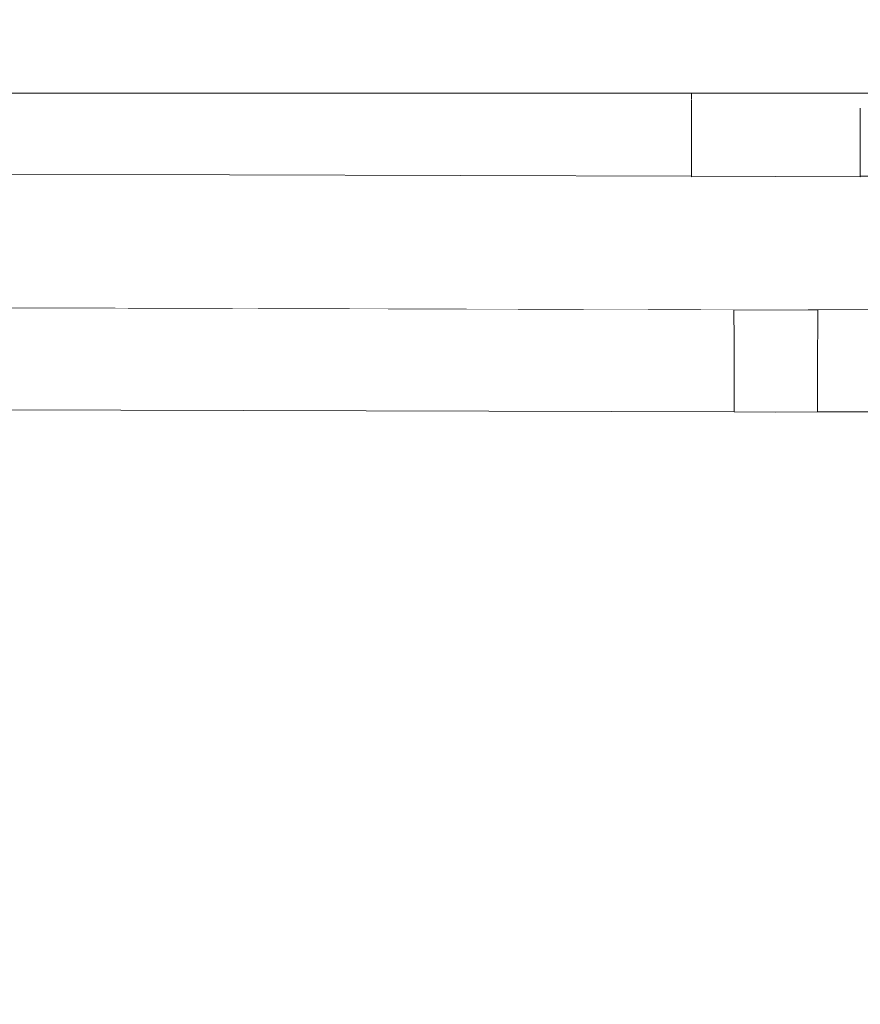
# Model space of a CAD drawing. Header units: millimetres. Extents: x -30280 to 309309, y -17460 to 4378.
# Tile 894 of 1056: x 252112 to 252244, y -13150 to -12996. Entities that reach past the tile are written whole.
import ezdxf

# ---------------------------------------------------------------- set-up
doc = ezdxf.new("R2010")
doc.units = ezdxf.units.MM
doc.header["$MEASUREMENT"] = 0
doc.linetypes.add('Wipeout_Contour', pattern=[1000, 0, -1000])
for name, color, linetype in [('Nuevo_08_E_Envans secs', 7, 'Continuous'), ('Nuevo_09_EI_Mobiliari general', 7, 'Continuous'), ('Nuevo_Ventanas Archicad', 7, 'Continuous')]:
    doc.layers.add(name, color=color, linetype=linetype)
doc.layers.add('Nuevo_09_EI_Mobiliari general_Pluma_Nº__1', color=7, linetype='Continuous', lineweight=5)

# ---------------------------------------------------------------- blocks, each defined once
blk = doc.blocks.new('Elem Sección_541_6', base_point=(235890.59, -13459.98))
at = {"color": 254, "linetype": 'Wipeout_Contour', "lineweight": 0, "ltscale": 1517989.291840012}
blk.add_wipeout([(248979.88, -11359.98), (254508.64, -11359.98), (254508.64, -13457.98), (254654.2, -13457.98), (254654.2, -11012.98), (248979.88, -11012.98)], dxfattribs=at).dxf.layer = 'Nuevo_08_E_Envans secs'
blk = doc.blocks.new('Elem Sección_543_6', base_point=(235890.59, -13459.98))
at = {"color": 254, "linetype": 'Wipeout_Contour', "lineweight": 0, "ltscale": 31165908.05935061}
blk.add_wipeout([(253368.64, -11399.98), (248979.88, -11399.98), (248979.88, -13305.67), (249022.42, -13068.12), (249023.05, -13065.78), (249026.98, -13043.49), (249005.39, -13043.49), (249005.39, -12987.92), (249005.46, -12987.92), (249019.02, -12561.81), (249441.75, -12561.81), (249455.32, -12987.92), (249455.39, -12987.92), (249455.39, -13043.49), (249433.79, -13043.49), (249437.72, -13065.78), (249438.36, -13068.12), (249480.39, -13302.86), (249522.42, -13068.12), (249523.05, -13065.78), (249526.98, -13043.49), (249505.39, -13043.49), (249505.39, -12987.92), (249505.46, -12987.92), (249519.02, -12561.81), (249941.75, -12561.81), (249955.32, -12987.92), (249955.39, -12987.92), (249955.39, -13043.49), (249933.79, -13043.49), (249937.72, -13065.78), (249938.36, -13068.12), (249980.39, -13302.86), (250022.42, -13068.12), (250023.05, -13065.78), (250026.98, -13043.49), (250005.39, -13043.49), (250005.39, -12987.92), (250005.46, -12987.92), (250019.02, -12561.81), (250441.75, -12561.81), (250455.32, -12987.92), (250455.39, -12987.92), (250455.39, -13043.49), (250433.79, -13043.49), (250437.72, -13065.78), (250438.36, -13068.12), (250480.39, -13302.86), (250522.42, -13068.12), (250523.05, -13065.78), (250526.98, -13043.49), (250505.39, -13043.49), (250505.39, -12987.92), (250505.46, -12987.92), (250519.02, -12561.81), (250941.75, -12561.81), (250955.32, -12987.92), (250955.39, -12987.92), (250955.39, -13043.49), (250933.79, -13043.49), (250937.72, -13065.78), (250938.36, -13068.12), (250980.39, -13302.86), (251022.42, -13068.12), (251023.05, -13065.78), (251026.98, -13043.49), (251005.39, -13043.49), (251005.39, -12987.92), (251005.46, -12987.92), (251019.02, -12561.81), (251441.75, -12561.81), (251455.32, -12987.92), (251455.39, -12987.92), (251455.39, -13043.49), (251433.79, -13043.49), (251437.72, -13065.78), (251438.36, -13068.12), (251480.39, -13302.86), (251522.42, -13068.12), (251523.05, -13065.78), (251526.98, -13043.49), (251505.39, -13043.49), (251505.39, -12987.92), (251505.46, -12987.92), (251519.02, -12561.81), (251941.75, -12561.81), (251955.32, -12987.92), (251955.39, -12987.92), (251955.39, -13043.49), (251933.79, -13043.49), (251937.72, -13065.78), (251938.36, -13068.12), (251980.39, -13302.86), (252022.42, -13068.12), (252023.05, -13065.78), (252026.98, -13043.49), (252005.39, -13043.49), (252005.39, -12987.92), (252005.46, -12987.92), (252019.02, -12561.81), (252441.75, -12561.81), (252455.32, -12987.92), (252455.39, -12987.92), (252455.39, -13043.49), (252433.79, -13043.49), (252437.72, -13065.78), (252438.36, -13068.12), (252480.39, -13302.86), (252522.42, -13068.12), (252523.05, -13065.78), (252526.98, -13043.49), (252505.39, -13043.49), (252505.39, -12987.92), (252505.46, -12987.92), (252519.02, -12561.81), (252941.75, -12561.81), (252955.32, -12987.92), (252955.39, -12987.92), (252955.39, -13043.49), (252933.79, -13043.49), (252937.72, -13065.78), (252938.36, -13068.12), (252999.57, -13409.98), (253368.64, -13409.98)], dxfattribs=at).dxf.layer = 'Nuevo_Ventanas Archicad'
at = {"color": 254, "linetype": 'Wipeout_Contour', "lineweight": 0, "ltscale": 7324547.417018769}
blk.add_wipeout([(252038.83, -13068.44), (251989.01, -13351), (251999.57, -13409.98), (252461.21, -13409.98), (252471.77, -13351), (252421.94, -13068.44), (252421.83, -13068.03), (252420.62, -13065.48), (252418.96, -13063.15), (252416.85, -13061.07), (252414.39, -13059.39), (252411.68, -13058.15), (252408.79, -13057.39), (252405.81, -13057.14), (252405.81, -13057.12), (252236.9, -13057.58), (252236.9, -13057.62), (252230.39, -13057.6), (252223.88, -13057.62), (252223.88, -13057.58), (252054.96, -13057.12), (252054.96, -13057.14), (252051.98, -13057.39), (252049.09, -13058.15), (252046.38, -13059.39), (252043.93, -13061.07), (252041.81, -13063.15), (252040.15, -13065.48), (252038.94, -13068.03)], dxfattribs=at).dxf.layer = 'Nuevo_Ventanas Archicad'
blk = doc.blocks.new('Elem Sección_551_6', base_point=(235890.59, -13459.98))
at = {"color": 254, "linetype": 'Wipeout_Contour', "lineweight": 0, "ltscale": 1010261.09947016}
blk.add_wipeout([(252005.39, -13007.67), (252455.39, -13007.67), (252455.39, -12996.14), (252005.39, -12996.14)], dxfattribs=at).dxf.layer = 'Nuevo_09_EI_Mobiliari general'
at = {"color": 254, "linetype": 'Wipeout_Contour', "lineweight": 0, "ltscale": 9597535.912499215}
blk.add_wipeout([(252044.85, -13034.29), (252043.28, -13043.22), (252043.41, -13043.22), (252043.73, -13043.07), (252049.28, -13041.62), (252054.94, -13041.15), (252054.94, -13041.12), (252230.39, -13041.6), (252405.83, -13041.12), (252405.83, -13041.15), (252411.49, -13041.62), (252417.04, -13043.07), (252417.37, -13043.22), (252417.5, -13043.22), (252415.92, -13034.29), (252415.15, -13031.42), (252413.9, -13028.73), (252412.19, -13026.3), (252410.09, -13024.2), (252407.65, -13022.5), (252404.96, -13021.25), (252402.09, -13020.49), (252399.13, -13020.24), (252399.13, -13020.22), (252243.58, -13020.65), (252243.58, -13020.73), (252230.39, -13020.69), (252217.2, -13020.73), (252217.2, -13020.65), (252061.64, -13020.22), (252061.64, -13020.24), (252058.68, -13020.49), (252055.81, -13021.25), (252053.12, -13022.5), (252050.69, -13024.2), (252048.58, -13026.3), (252046.88, -13028.73), (252045.62, -13031.42)], dxfattribs=at).dxf.layer = 'Nuevo_09_EI_Mobiliari general'
at = {"color": 254, "linetype": 'Wipeout_Contour', "lineweight": 0, "ltscale": 1010599.441989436}
blk.add_wipeout([(252399.16, -13007.67), (252230.39, -13007.67), (252230.39, -13008.69), (252399.16, -13008.22)], dxfattribs=at).dxf.layer = 'Nuevo_09_EI_Mobiliari general'
at = {"color": 254, "linetype": 'Wipeout_Contour', "lineweight": 0, "ltscale": 1010238.611759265}
blk.add_wipeout([(252217.2, -13020.6), (252217.2, -13020.73), (252230.39, -13020.69), (252230.39, -13020.57)], dxfattribs=at).dxf.layer = 'Nuevo_09_EI_Mobiliari general'
at = {"color": 254, "linetype": 'Wipeout_Contour', "lineweight": 0, "ltscale": 1010628.293465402}
blk.add_wipeout([(252243.58, -13020.65), (252399.13, -13020.22), (252399.13, -13020.1), (252243.58, -13020.53)], dxfattribs=at).dxf.layer = 'Nuevo_09_EI_Mobiliari general'
at = {"color": 254, "linetype": 'Wipeout_Contour', "lineweight": 0, "ltscale": 1009918.829493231}
blk.add_wipeout([(252230.39, -13041.6), (252054.94, -13041.12), (252054.94, -13041.24), (252230.39, -13041.72)], dxfattribs=at).dxf.layer = 'Nuevo_09_EI_Mobiliari general'
at = {"color": 254, "linetype": 'Wipeout_Contour', "lineweight": 0, "ltscale": 1010599.681350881}
blk.add_wipeout([(252399.16, -13008.22), (252230.39, -13008.69), (252230.39, -13009.95), (252399.17, -13009.48)], dxfattribs=at).dxf.layer = 'Nuevo_09_EI_Mobiliari general'
at = {"color": 254, "linetype": 'Wipeout_Contour', "lineweight": 0, "ltscale": 1009918.879342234}
blk.add_wipeout([(252054.94, -13041.24), (252054.94, -13041.6), (252230.39, -13042.09), (252230.39, -13041.72)], dxfattribs=at).dxf.layer = 'Nuevo_09_EI_Mobiliari general'
at = {"color": 254, "linetype": 'Wipeout_Contour', "lineweight": 0, "ltscale": 1009925.243159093}
blk.add_wipeout([(252061.61, -13007.67), (252061.61, -13008.22), (252230.39, -13008.69), (252230.39, -13007.67)], dxfattribs=at).dxf.layer = 'Nuevo_09_EI_Mobiliari general'
at = {"color": 254, "linetype": 'Wipeout_Contour', "lineweight": 0, "ltscale": 1516067.22408963}
blk.add_wipeout([(252230.39, -13011.3), (252399.11, -13010.83), (252399.1, -13009.5), (252399.17, -13009.51), (252399.17, -13009.48), (252230.39, -13009.95)], dxfattribs=at).dxf.layer = 'Nuevo_09_EI_Mobiliari general'
at = {"color": 254, "linetype": 'Wipeout_Contour', "lineweight": 0, "ltscale": 1009918.976169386}
blk.add_wipeout([(252054.94, -13041.6), (252054.94, -13042.19), (252230.39, -13042.67), (252230.39, -13042.09)], dxfattribs=at).dxf.layer = 'Nuevo_09_EI_Mobiliari general'
at = {"color": 254, "linetype": 'Wipeout_Contour', "lineweight": 0, "ltscale": 1009925.47255779}
blk.add_wipeout([(252061.61, -13009.48), (252230.39, -13009.95), (252230.39, -13008.69), (252061.61, -13008.22)], dxfattribs=at).dxf.layer = 'Nuevo_09_EI_Mobiliari general'
at = {"color": 254, "linetype": 'Wipeout_Contour', "lineweight": 0, "ltscale": 1768607.545660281}
blk.add_wipeout([(252399.17, -13010.83), (252217.17, -13011.34), (252217.17, -13012.65), (252230.39, -13012.69), (252399.11, -13012.22), (252399.11, -13010.85), (252399.17, -13010.86)], dxfattribs=at).dxf.layer = 'Nuevo_09_EI_Mobiliari general'
at = {"color": 254, "linetype": 'Wipeout_Contour', "lineweight": 0, "ltscale": 1009919.11704393}
blk.add_wipeout([(252054.94, -13042.99), (252230.39, -13043.47), (252230.39, -13042.67), (252054.94, -13042.19)], dxfattribs=at).dxf.layer = 'Nuevo_09_EI_Mobiliari general'
at = {"layer": 'Nuevo_09_EI_Mobiliari general_Pluma_Nº__1', "color": 7, "linetype": 'Continuous', "lineweight": 5}
for p, q in [((252005.39, -13007.67), (252455.39, -13007.67)), ((252217.16, -13007.67), (252217.16, -13008.65)), ((252243.61, -13011.26), (252243.6, -13011.34)), ((252243.61, -13009.99), (252243.61, -13011.26)), ((252223.83, -13041.62), (252223.83, -13041.71)), ((252223.83, -13041.71), (252223.83, -13042.07))]:
    blk.add_line(p, q, dxfattribs=at)
at = {"color": 254, "linetype": 'Wipeout_Contour', "lineweight": 0, "ltscale": 1514721.03150943}
blk.add_wipeout([(252061.61, -13009.48), (252061.61, -13009.51), (252061.67, -13009.5), (252061.67, -13010.83), (252230.39, -13011.3), (252230.39, -13009.95)], dxfattribs=at).dxf.layer = 'Nuevo_09_EI_Mobiliari general'
at = {"color": 254, "linetype": 'Wipeout_Contour', "lineweight": 0, "ltscale": 1263307.812177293}
blk.add_wipeout([(252399.11, -13012.22), (252217.17, -13012.73), (252217.18, -13014.11), (252399.11, -13013.61), (252399.11, -13012.24)], dxfattribs=at).dxf.layer = 'Nuevo_09_EI_Mobiliari general'
at = {"color": 254, "linetype": 'Wipeout_Contour', "lineweight": 0, "ltscale": 1010619.665908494}
blk.add_wipeout([(252405.83, -13041.12), (252230.39, -13041.6), (252230.39, -13041.72), (252405.83, -13041.24)], dxfattribs=at).dxf.layer = 'Nuevo_09_EI_Mobiliari general'
at = {"color": 254, "linetype": 'Wipeout_Contour', "lineweight": 0, "ltscale": 1009919.29768849}
blk.add_wipeout([(252054.94, -13043.98), (252230.39, -13044.46), (252230.39, -13043.47), (252054.94, -13042.99)], dxfattribs=at).dxf.layer = 'Nuevo_09_EI_Mobiliari general'
at = {"layer": 'Nuevo_09_EI_Mobiliari general_Pluma_Nº__1', "color": 7, "linetype": 'Continuous', "lineweight": 5}
for p, q in [((252217.16, -13008.73), (252217.17, -13009.92)), ((252243.6, -13011.34), (252243.6, -13012.65)), ((252243.6, -13012.65), (252243.6, -13012.73)), ((252223.83, -13042.07), (252223.83, -13042.66))]:
    blk.add_line(p, q, dxfattribs=at)
at = {"color": 254, "linetype": 'Wipeout_Contour', "lineweight": 0, "ltscale": 1767260.446666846}
blk.add_wipeout([(252061.61, -13010.86), (252061.67, -13010.85), (252061.66, -13012.22), (252217.17, -13012.65), (252217.17, -13011.34), (252230.39, -13011.3), (252061.61, -13010.83)], dxfattribs=at).dxf.layer = 'Nuevo_09_EI_Mobiliari general'
at = {"color": 254, "linetype": 'Wipeout_Contour', "lineweight": 0, "ltscale": 1010237.367131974}
blk.add_wipeout([(252230.39, -13014.08), (252217.18, -13014.11), (252217.18, -13015.46), (252230.39, -13015.42)], dxfattribs=at).dxf.layer = 'Nuevo_09_EI_Mobiliari general'
at = {"color": 254, "linetype": 'Wipeout_Contour', "lineweight": 0, "ltscale": 1263360.939013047}
blk.add_wipeout([(252243.6, -13014.04), (252243.59, -13015.39), (252399.12, -13014.95), (252399.11, -13013.63), (252399.11, -13013.61)], dxfattribs=at).dxf.layer = 'Nuevo_09_EI_Mobiliari general'
at = {"color": 254, "linetype": 'Wipeout_Contour', "lineweight": 0, "ltscale": 1010619.715723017}
blk.add_wipeout([(252230.39, -13041.72), (252230.39, -13042.09), (252405.83, -13041.6), (252405.83, -13041.24)], dxfattribs=at).dxf.layer = 'Nuevo_09_EI_Mobiliari general'
at = {"color": 254, "linetype": 'Wipeout_Contour', "lineweight": 0, "ltscale": 1009919.512631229}
blk.add_wipeout([(252054.94, -13043.98), (252054.94, -13045.12), (252230.39, -13045.6), (252230.39, -13044.46)], dxfattribs=at).dxf.layer = 'Nuevo_09_EI_Mobiliari general'
at = {"layer": 'Nuevo_09_EI_Mobiliari general_Pluma_Nº__1', "color": 7, "linetype": 'Continuous', "lineweight": 5}
for p, q in [((252217.17, -13009.99), (252217.17, -13011.26)), ((252217.17, -13011.26), (252217.17, -13011.34)), ((252223.83, -13042.66), (252223.83, -13043.46))]:
    blk.add_line(p, q, dxfattribs=at)
at = {"color": 254, "linetype": 'Wipeout_Contour', "lineweight": 0, "ltscale": 1262465.501541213}
blk.add_wipeout([(252061.66, -13012.22), (252061.66, -13013.61), (252217.18, -13014.04), (252217.17, -13012.73), (252230.39, -13012.69)], dxfattribs=at).dxf.layer = 'Nuevo_09_EI_Mobiliari general'
at = {"color": 254, "linetype": 'Wipeout_Contour', "lineweight": 0, "ltscale": 1010237.643530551}
blk.add_wipeout([(252230.39, -13015.42), (252217.18, -13015.46), (252217.18, -13016.73), (252230.39, -13016.69)], dxfattribs=at).dxf.layer = 'Nuevo_09_EI_Mobiliari general'
at = {"color": 254, "linetype": 'Wipeout_Contour', "lineweight": 0, "ltscale": 1263361.281142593}
blk.add_wipeout([(252243.59, -13015.39), (252243.59, -13016.65), (252399.12, -13016.22), (252399.12, -13014.98), (252399.12, -13014.95)], dxfattribs=at).dxf.layer = 'Nuevo_09_EI_Mobiliari general'
at = {"color": 254, "linetype": 'Wipeout_Contour', "lineweight": 0, "ltscale": 1010619.815180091}
blk.add_wipeout([(252230.39, -13042.09), (252230.39, -13042.67), (252405.83, -13042.19), (252405.83, -13041.6)], dxfattribs=at).dxf.layer = 'Nuevo_09_EI_Mobiliari general'
at = {"color": 254, "linetype": 'Wipeout_Contour', "lineweight": 0, "ltscale": 1009919.755337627}
blk.add_wipeout([(252054.94, -13045.12), (252054.93, -13046.38), (252230.39, -13046.87), (252230.39, -13045.6)], dxfattribs=at).dxf.layer = 'Nuevo_09_EI_Mobiliari general'
at = {"layer": 'Nuevo_09_EI_Mobiliari general_Pluma_Nº__1', "color": 7, "linetype": 'Continuous', "lineweight": 5}
for p, q in [((252217.17, -13011.34), (252217.17, -13012.65)), ((252217.17, -13012.65), (252217.17, -13012.73)), ((252223.83, -13043.46), (252223.84, -13044.44)), ((252223.84, -13044.44), (252223.84, -13045.58))]:
    blk.add_line(p, q, dxfattribs=at)
at = {"color": 254, "linetype": 'Wipeout_Contour', "lineweight": 0, "ltscale": 1262452.502884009}
blk.add_wipeout([(252061.66, -13014.95), (252217.18, -13015.39), (252217.18, -13014.11), (252217.18, -13014.04), (252061.66, -13013.61)], dxfattribs=at).dxf.layer = 'Nuevo_09_EI_Mobiliari general'
at = {"color": 254, "linetype": 'Wipeout_Contour', "lineweight": 0, "ltscale": 757723.589505}
blk.add_wipeout([(252243.6, -13014.04), (252230.39, -13014.08), (252243.6, -13014.11)], dxfattribs=at).dxf.layer = 'Nuevo_09_EI_Mobiliari general'
at = {"color": 254, "linetype": 'Wipeout_Contour', "lineweight": 0, "ltscale": 1010237.898287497}
blk.add_wipeout([(252230.39, -13016.69), (252217.18, -13016.73), (252217.19, -13017.87), (252230.39, -13017.83)], dxfattribs=at).dxf.layer = 'Nuevo_09_EI_Mobiliari general'
at = {"color": 254, "linetype": 'Wipeout_Contour', "lineweight": 0, "ltscale": 1263361.597723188}
blk.add_wipeout([(252243.59, -13016.65), (252243.59, -13017.79), (252399.12, -13017.36), (252399.12, -13016.24), (252399.12, -13016.22)], dxfattribs=at).dxf.layer = 'Nuevo_09_EI_Mobiliari general'
at = {"color": 254, "linetype": 'Wipeout_Contour', "lineweight": 0, "ltscale": 1010619.961260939}
blk.add_wipeout([(252405.83, -13042.19), (252230.39, -13042.67), (252230.39, -13043.47), (252405.83, -13042.99)], dxfattribs=at).dxf.layer = 'Nuevo_09_EI_Mobiliari general'
at = {"color": 254, "linetype": 'Wipeout_Contour', "lineweight": 0, "ltscale": 1009920.018449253}
blk.add_wipeout([(252054.93, -13046.38), (252054.93, -13047.73), (252230.39, -13048.21), (252230.39, -13046.87)], dxfattribs=at).dxf.layer = 'Nuevo_09_EI_Mobiliari general'
at = {"layer": 'Nuevo_09_EI_Mobiliari general_Pluma_Nº__1', "color": 7, "linetype": 'Continuous', "lineweight": 5}
for p, q in [((252217.17, -13012.73), (252217.18, -13014.04)), ((252217.18, -13014.04), (252217.18, -13014.11)), ((252054.94, -13041.12), (252236.94, -13041.62)), ((252405.83, -13041.12), (252223.83, -13041.62)), ((252236.94, -13041.62), (252236.94, -13041.71)), ((252236.94, -13041.71), (252236.94, -13042.07)), ((252223.84, -13045.58), (252223.84, -13046.85))]:
    blk.add_line(p, q, dxfattribs=at)
at = {"color": 254, "linetype": 'Wipeout_Contour', "lineweight": 0, "ltscale": 1010290.129159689}
blk.add_wipeout([(252230.39, -13015.42), (252243.59, -13015.46), (252243.6, -13014.11), (252230.39, -13014.08)], dxfattribs=at).dxf.layer = 'Nuevo_09_EI_Mobiliari general'
at = {"color": 254, "linetype": 'Wipeout_Contour', "lineweight": 0, "ltscale": 1262452.845946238}
blk.add_wipeout([(252061.66, -13014.95), (252061.65, -13016.22), (252217.18, -13016.65), (252217.18, -13015.46), (252217.18, -13015.39)], dxfattribs=at).dxf.layer = 'Nuevo_09_EI_Mobiliari general'
at = {"color": 254, "linetype": 'Wipeout_Contour', "lineweight": 0, "ltscale": 1010627.818603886}
blk.add_wipeout([(252243.58, -13018.78), (252399.13, -13018.35), (252399.12, -13017.36), (252243.59, -13017.79)], dxfattribs=at).dxf.layer = 'Nuevo_09_EI_Mobiliari general'
at = {"color": 254, "linetype": 'Wipeout_Contour', "lineweight": 0, "ltscale": 1010238.123660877}
blk.add_wipeout([(252217.19, -13017.87), (252217.19, -13018.85), (252230.39, -13018.82), (252230.39, -13017.83)], dxfattribs=at).dxf.layer = 'Nuevo_09_EI_Mobiliari general'
at = {"color": 254, "linetype": 'Wipeout_Contour', "lineweight": 0, "ltscale": 1010620.149536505}
blk.add_wipeout([(252405.83, -13042.99), (252230.39, -13043.47), (252230.39, -13044.46), (252405.84, -13043.98)], dxfattribs=at).dxf.layer = 'Nuevo_09_EI_Mobiliari general'
at = {"color": 254, "linetype": 'Wipeout_Contour', "lineweight": 0, "ltscale": 1767286.557211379}
blk.add_wipeout([(252054.93, -13047.73), (252054.93, -13047.76), (252054.99, -13047.75), (252054.99, -13049.12), (252230.39, -13049.6), (252236.93, -13049.58), (252236.93, -13048.23)], dxfattribs=at).dxf.layer = 'Nuevo_09_EI_Mobiliari general'
at = {"layer": 'Nuevo_09_EI_Mobiliari general_Pluma_Nº__1', "color": 7, "linetype": 'Continuous', "lineweight": 5}
for p, q in [((252243.6, -13012.73), (252243.6, -13014.04)), ((252217.18, -13014.11), (252217.18, -13015.39)), ((252243.6, -13014.04), (252243.6, -13014.11)), ((252236.94, -13042.07), (252236.94, -13042.66)), ((252223.84, -13046.85), (252223.85, -13048.2))]:
    blk.add_line(p, q, dxfattribs=at)
at = {"color": 254, "linetype": 'Wipeout_Contour', "lineweight": 0, "ltscale": 1010290.390942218}
blk.add_wipeout([(252230.39, -13015.42), (252230.39, -13016.69), (252243.59, -13016.73), (252243.59, -13015.46)], dxfattribs=at).dxf.layer = 'Nuevo_09_EI_Mobiliari general'
at = {"color": 254, "linetype": 'Wipeout_Contour', "lineweight": 0, "ltscale": 1262453.163892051}
blk.add_wipeout([(252061.65, -13017.36), (252217.19, -13017.79), (252217.18, -13016.73), (252217.18, -13016.65), (252061.65, -13016.22)], dxfattribs=at).dxf.layer = 'Nuevo_09_EI_Mobiliari general'
at = {"color": 254, "linetype": 'Wipeout_Contour', "lineweight": 0, "ltscale": 1010238.312795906}
blk.add_wipeout([(252217.19, -13018.85), (252217.19, -13019.65), (252230.39, -13019.62), (252230.39, -13018.82)], dxfattribs=at).dxf.layer = 'Nuevo_09_EI_Mobiliari general'
at = {"color": 254, "linetype": 'Wipeout_Contour', "lineweight": 0, "ltscale": 1263362.116823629}
blk.add_wipeout([(252243.58, -13018.78), (252243.58, -13019.58), (252399.13, -13019.15), (252399.13, -13018.37), (252399.13, -13018.35)], dxfattribs=at).dxf.layer = 'Nuevo_09_EI_Mobiliari general'
at = {"color": 254, "linetype": 'Wipeout_Contour', "lineweight": 0, "ltscale": 1010620.374290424}
blk.add_wipeout([(252405.84, -13043.98), (252230.39, -13044.46), (252230.39, -13045.6), (252405.84, -13045.12)], dxfattribs=at).dxf.layer = 'Nuevo_09_EI_Mobiliari general'
at = {"color": 254, "linetype": 'Wipeout_Contour', "lineweight": 0, "ltscale": 1262474.942494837}
blk.add_wipeout([(252054.99, -13049.12), (252054.98, -13050.51), (252223.85, -13050.97), (252223.85, -13049.62), (252230.39, -13049.6)], dxfattribs=at).dxf.layer = 'Nuevo_09_EI_Mobiliari general'
at = {"layer": 'Nuevo_09_EI_Mobiliari general_Pluma_Nº__1', "color": 7, "linetype": 'Continuous', "lineweight": 5}
for p, q in [((252243.6, -13014.11), (252243.59, -13015.39)), ((252217.18, -13015.39), (252217.18, -13015.46)), ((252243.59, -13015.39), (252243.59, -13015.46)), ((252236.94, -13042.66), (252236.94, -13043.46))]:
    blk.add_line(p, q, dxfattribs=at)
at = {"color": 254, "linetype": 'Wipeout_Contour', "lineweight": 0, "ltscale": 1009901.038972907}
blk.add_wipeout([(252061.65, -13018.35), (252217.19, -13018.78), (252217.19, -13017.79), (252061.65, -13017.36)], dxfattribs=at).dxf.layer = 'Nuevo_09_EI_Mobiliari general'
at = {"color": 254, "linetype": 'Wipeout_Contour', "lineweight": 0, "ltscale": 1010290.632209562}
blk.add_wipeout([(252230.39, -13017.83), (252243.59, -13017.87), (252243.59, -13016.73), (252230.39, -13016.69)], dxfattribs=at).dxf.layer = 'Nuevo_09_EI_Mobiliari general'
at = {"color": 254, "linetype": 'Wipeout_Contour', "lineweight": 0, "ltscale": 1010238.459939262}
blk.add_wipeout([(252217.19, -13019.65), (252217.19, -13020.24), (252230.39, -13020.21), (252230.39, -13019.62)], dxfattribs=at).dxf.layer = 'Nuevo_09_EI_Mobiliari general'
at = {"color": 254, "linetype": 'Wipeout_Contour', "lineweight": 0, "ltscale": 1263362.303604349}
blk.add_wipeout([(252243.58, -13019.58), (252243.58, -13020.17), (252399.13, -13019.73), (252399.13, -13019.17), (252399.13, -13019.15)], dxfattribs=at).dxf.layer = 'Nuevo_09_EI_Mobiliari general'
at = {"color": 254, "linetype": 'Wipeout_Contour', "lineweight": 0, "ltscale": 1010620.628703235}
blk.add_wipeout([(252405.84, -13045.12), (252230.39, -13045.6), (252230.39, -13046.87), (252405.84, -13046.38)], dxfattribs=at).dxf.layer = 'Nuevo_09_EI_Mobiliari general'
at = {"color": 254, "linetype": 'Wipeout_Contour', "lineweight": 0, "ltscale": 1262327.110807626}
blk.add_wipeout([(252054.98, -13051.86), (252236.92, -13052.36), (252236.92, -13051.01), (252054.98, -13050.51), (252054.98, -13050.53)], dxfattribs=at).dxf.layer = 'Nuevo_09_EI_Mobiliari general'
at = {"layer": 'Nuevo_09_EI_Mobiliari general_Pluma_Nº__1', "color": 7, "linetype": 'Continuous', "lineweight": 5}
for p, q in [((252217.18, -13015.46), (252217.18, -13016.65)), ((252243.59, -13015.46), (252243.59, -13016.65)), ((252217.18, -13016.65), (252217.18, -13016.73)), ((252243.59, -13016.65), (252243.59, -13016.73)), ((252236.94, -13043.46), (252236.94, -13044.44)), ((252236.94, -13044.44), (252236.94, -13045.58))]:
    blk.add_line(p, q, dxfattribs=at)
at = {"color": 254, "linetype": 'Wipeout_Contour', "lineweight": 0, "ltscale": 1010290.845634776}
blk.add_wipeout([(252230.39, -13018.82), (252243.58, -13018.85), (252243.59, -13017.87), (252230.39, -13017.83)], dxfattribs=at).dxf.layer = 'Nuevo_09_EI_Mobiliari general'
at = {"color": 254, "linetype": 'Wipeout_Contour', "lineweight": 0, "ltscale": 1010238.560618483}
blk.add_wipeout([(252230.39, -13020.21), (252217.19, -13020.24), (252217.2, -13020.6), (252230.39, -13020.57)], dxfattribs=at).dxf.layer = 'Nuevo_09_EI_Mobiliari general'
at = {"color": 254, "linetype": 'Wipeout_Contour', "lineweight": 0, "ltscale": 1263362.433846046}
blk.add_wipeout([(252243.58, -13020.17), (252243.58, -13020.53), (252399.13, -13020.1), (252399.13, -13019.76), (252399.13, -13019.73)], dxfattribs=at).dxf.layer = 'Nuevo_09_EI_Mobiliari general'
at = {"color": 254, "linetype": 'Wipeout_Contour', "lineweight": 0, "ltscale": 1010620.905051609}
blk.add_wipeout([(252405.84, -13046.38), (252230.39, -13046.87), (252230.39, -13048.21), (252405.85, -13047.73)], dxfattribs=at).dxf.layer = 'Nuevo_09_EI_Mobiliari general'
at = {"color": 254, "linetype": 'Wipeout_Contour', "lineweight": 0, "ltscale": 1767623.507697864}
blk.add_wipeout([(252054.98, -13051.86), (252054.98, -13053.12), (252236.91, -13053.62), (252236.92, -13052.36), (252230.39, -13052.34), (252223.86, -13052.36), (252223.86, -13052.32)], dxfattribs=at).dxf.layer = 'Nuevo_09_EI_Mobiliari general'
at = {"layer": 'Nuevo_09_EI_Mobiliari general_Pluma_Nº__1', "color": 7, "linetype": 'Continuous', "lineweight": 5}
for p, q in [((252243.59, -13016.73), (252243.59, -13017.79)), ((252243.59, -13017.79), (252243.59, -13017.87)), ((252236.94, -13045.58), (252236.93, -13046.85))]:
    blk.add_line(p, q, dxfattribs=at)
at = {"color": 254, "linetype": 'Wipeout_Contour', "lineweight": 0, "ltscale": 1010291.024721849}
blk.add_wipeout([(252230.39, -13019.62), (252243.58, -13019.65), (252243.58, -13018.85), (252230.39, -13018.82)], dxfattribs=at).dxf.layer = 'Nuevo_09_EI_Mobiliari general'
at = {"color": 254, "linetype": 'Wipeout_Contour', "lineweight": 0, "ltscale": 1009901.514172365}
blk.add_wipeout([(252061.64, -13020.22), (252217.2, -13020.65), (252217.2, -13020.53), (252061.64, -13020.1)], dxfattribs=at).dxf.layer = 'Nuevo_09_EI_Mobiliari general'
at = {"color": 254, "linetype": 'Wipeout_Contour', "lineweight": 0, "ltscale": 1010291.307642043}
blk.add_wipeout([(252230.39, -13020.69), (252243.58, -13020.73), (252243.58, -13020.6), (252230.39, -13020.57)], dxfattribs=at).dxf.layer = 'Nuevo_09_EI_Mobiliari general'
at = {"color": 254, "linetype": 'Wipeout_Contour', "lineweight": 0, "ltscale": 1768686.884617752}
blk.add_wipeout([(252405.85, -13047.73), (252230.39, -13048.21), (252236.93, -13048.23), (252236.93, -13049.58), (252405.79, -13049.12), (252405.78, -13047.75), (252405.85, -13047.76)], dxfattribs=at).dxf.layer = 'Nuevo_09_EI_Mobiliari general'
at = {"color": 254, "linetype": 'Wipeout_Contour', "lineweight": 0, "ltscale": 1262469.359410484}
blk.add_wipeout([(252054.98, -13053.12), (252054.97, -13054.26), (252223.86, -13054.73), (252223.86, -13053.62), (252223.86, -13053.58)], dxfattribs=at).dxf.layer = 'Nuevo_09_EI_Mobiliari general'
at = {"color": 254, "linetype": 'Wipeout_Contour', "lineweight": 0, "ltscale": 1010284.916520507}
blk.add_wipeout([(252230.39, -13054.74), (252236.91, -13054.76), (252236.91, -13053.62), (252230.39, -13053.6)], dxfattribs=at).dxf.layer = 'Nuevo_09_EI_Mobiliari general'
at = {"layer": 'Nuevo_09_EI_Mobiliari general_Pluma_Nº__1', "color": 7, "linetype": 'Continuous', "lineweight": 5}
for p, q in [((252243.59, -13017.87), (252243.58, -13018.78)), ((252236.93, -13046.85), (252236.93, -13048.2))]:
    blk.add_line(p, q, dxfattribs=at)
at = {"color": 254, "linetype": 'Wipeout_Contour', "lineweight": 0, "ltscale": 1262453.687782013}
blk.add_wipeout([(252061.65, -13019.15), (252217.19, -13019.58), (252217.19, -13018.85), (252217.19, -13018.78), (252061.65, -13018.35)], dxfattribs=at).dxf.layer = 'Nuevo_09_EI_Mobiliari general'
at = {"color": 254, "linetype": 'Wipeout_Contour', "lineweight": 0, "ltscale": 1010291.164021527}
blk.add_wipeout([(252230.39, -13020.21), (252243.58, -13020.24), (252243.58, -13019.65), (252230.39, -13019.62)], dxfattribs=at).dxf.layer = 'Nuevo_09_EI_Mobiliari general'
at = {"color": 254, "linetype": 'Wipeout_Contour', "lineweight": 0, "ltscale": 1263176.605185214}
blk.add_wipeout([(252223.85, -13049.62), (252223.85, -13050.97), (252230.39, -13050.99), (252405.79, -13050.51), (252405.79, -13049.12)], dxfattribs=at).dxf.layer = 'Nuevo_09_EI_Mobiliari general'
at = {"color": 254, "linetype": 'Wipeout_Contour', "lineweight": 0, "ltscale": 1262469.643795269}
blk.add_wipeout([(252054.97, -13054.26), (252054.97, -13055.25), (252223.87, -13055.71), (252223.86, -13054.76), (252223.86, -13054.73)], dxfattribs=at).dxf.layer = 'Nuevo_09_EI_Mobiliari general'
at = {"color": 254, "linetype": 'Wipeout_Contour', "lineweight": 0, "ltscale": 1010285.129776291}
blk.add_wipeout([(252230.39, -13054.74), (252230.39, -13055.73), (252236.91, -13055.75), (252236.91, -13054.76)], dxfattribs=at).dxf.layer = 'Nuevo_09_EI_Mobiliari general'
at = {"layer": 'Nuevo_09_EI_Mobiliari general_Pluma_Nº__1', "color": 7, "linetype": 'Continuous', "lineweight": 5}
for p, q in [((252217.18, -13016.73), (252217.19, -13017.79)), ((252217.19, -13017.79), (252217.19, -13017.87)), ((252243.58, -13018.78), (252243.58, -13018.85)), ((252223.85, -13048.2), (252223.85, -13049.58)), ((252236.93, -13048.2), (252236.93, -13049.58)), ((252223.85, -13049.58), (252223.85, -13050.97))]:
    blk.add_line(p, q, dxfattribs=at)
at = {"color": 254, "linetype": 'Wipeout_Contour', "lineweight": 0, "ltscale": 1262453.87887354}
blk.add_wipeout([(252061.64, -13019.73), (252217.19, -13020.17), (252217.19, -13019.65), (252217.19, -13019.58), (252061.65, -13019.15)], dxfattribs=at).dxf.layer = 'Nuevo_09_EI_Mobiliari general'
at = {"color": 254, "linetype": 'Wipeout_Contour', "lineweight": 0, "ltscale": 1010291.259294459}
blk.add_wipeout([(252230.39, -13020.57), (252243.58, -13020.6), (252243.58, -13020.24), (252230.39, -13020.21)], dxfattribs=at).dxf.layer = 'Nuevo_09_EI_Mobiliari general'
at = {"color": 254, "linetype": 'Wipeout_Contour', "lineweight": 0, "ltscale": 1515945.347738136}
blk.add_wipeout([(252230.39, -13050.99), (252236.92, -13051.01), (252236.92, -13052.32), (252405.79, -13051.86), (252405.79, -13050.53), (252405.79, -13050.51)], dxfattribs=at).dxf.layer = 'Nuevo_09_EI_Mobiliari general'
at = {"color": 254, "linetype": 'Wipeout_Contour', "lineweight": 0, "ltscale": 757691.287247}
blk.add_wipeout([(252230.39, -13053.6), (252223.86, -13053.58), (252223.86, -13053.62)], dxfattribs=at).dxf.layer = 'Nuevo_09_EI_Mobiliari general'
at = {"color": 254, "linetype": 'Wipeout_Contour', "lineweight": 0, "ltscale": 1009908.848858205}
blk.add_wipeout([(252054.97, -13056.05), (252223.87, -13056.51), (252223.87, -13055.71), (252054.97, -13055.25)], dxfattribs=at).dxf.layer = 'Nuevo_09_EI_Mobiliari general'
at = {"color": 254, "linetype": 'Wipeout_Contour', "lineweight": 0, "ltscale": 1010285.308406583}
blk.add_wipeout([(252230.39, -13055.73), (252230.39, -13056.53), (252236.9, -13056.55), (252236.91, -13055.75)], dxfattribs=at).dxf.layer = 'Nuevo_09_EI_Mobiliari general'
at = {"layer": 'Nuevo_09_EI_Mobiliari general_Pluma_Nº__1', "color": 7, "linetype": 'Continuous', "lineweight": 5}
for p, q in [((252217.19, -13017.87), (252217.19, -13018.78)), ((252217.19, -13018.78), (252217.19, -13018.85)), ((252243.58, -13018.85), (252243.58, -13019.65)), ((252243.58, -13019.65), (252243.58, -13020.24)), ((252399.2, -13020.22), (252243.58, -13020.65)), ((252243.58, -13020.24), (252243.58, -13020.6)), ((252230.39, -13020.69), (252243.58, -13020.73)), ((252243.58, -13020.6), (252243.58, -13020.73)), ((252236.93, -13049.58), (252236.92, -13050.97))]:
    blk.add_line(p, q, dxfattribs=at)
at = {"color": 254, "linetype": 'Wipeout_Contour', "lineweight": 0, "ltscale": 1262454.016250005}
blk.add_wipeout([(252061.64, -13020.1), (252217.2, -13020.53), (252217.19, -13020.24), (252217.19, -13020.17), (252061.64, -13019.73)], dxfattribs=at).dxf.layer = 'Nuevo_09_EI_Mobiliari general'
at = {"color": 254, "linetype": 'Wipeout_Contour', "lineweight": 0, "ltscale": 757691.083709}
blk.add_wipeout([(252230.39, -13052.34), (252223.86, -13052.32), (252223.86, -13052.36)], dxfattribs=at).dxf.layer = 'Nuevo_09_EI_Mobiliari general'
at = {"color": 254, "linetype": 'Wipeout_Contour', "lineweight": 0, "ltscale": 1263377.469104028}
blk.add_wipeout([(252236.92, -13052.32), (252236.91, -13053.58), (252405.8, -13053.12), (252405.79, -13051.88), (252405.79, -13051.86)], dxfattribs=at).dxf.layer = 'Nuevo_09_EI_Mobiliari general'
at = {"color": 254, "linetype": 'Wipeout_Contour', "lineweight": 0, "ltscale": 1010258.852005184}
blk.add_wipeout([(252223.86, -13053.62), (252223.86, -13054.76), (252230.39, -13054.74), (252230.39, -13053.6)], dxfattribs=at).dxf.layer = 'Nuevo_09_EI_Mobiliari general'
at = {"color": 254, "linetype": 'Wipeout_Contour', "lineweight": 0, "ltscale": 1262470.077111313}
blk.add_wipeout([(252054.97, -13056.64), (252223.87, -13057.1), (252223.87, -13056.55), (252223.87, -13056.51), (252054.97, -13056.05)], dxfattribs=at).dxf.layer = 'Nuevo_09_EI_Mobiliari general'
at = {"color": 254, "linetype": 'Wipeout_Contour', "lineweight": 0, "ltscale": 1010285.446968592}
blk.add_wipeout([(252230.39, -13057.12), (252236.9, -13057.14), (252236.9, -13056.55), (252230.39, -13056.53)], dxfattribs=at).dxf.layer = 'Nuevo_09_EI_Mobiliari general'
at = {"layer": 'Nuevo_09_EI_Mobiliari general_Pluma_Nº__1', "color": 7, "linetype": 'Continuous', "lineweight": 5}
for p, q in [((252217.19, -13018.85), (252217.19, -13019.65)), ((252061.58, -13020.22), (252217.2, -13020.65)), ((252217.19, -13019.65), (252217.19, -13020.24)), ((252217.19, -13020.24), (252217.2, -13020.6)), ((252217.2, -13020.6), (252217.2, -13020.73)), ((252230.39, -13020.69), (252217.2, -13020.73)), ((252223.85, -13050.97), (252223.86, -13052.32)), ((252236.92, -13050.97), (252236.92, -13052.32)), ((252223.86, -13052.32), (252223.86, -13053.58))]:
    blk.add_line(p, q, dxfattribs=at)
at = {"color": 254, "linetype": 'Wipeout_Contour', "lineweight": 0, "ltscale": 1263377.786800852}
blk.add_wipeout([(252236.91, -13053.58), (252236.91, -13054.73), (252405.8, -13054.26), (252405.8, -13053.14), (252405.8, -13053.12)], dxfattribs=at).dxf.layer = 'Nuevo_09_EI_Mobiliari general'
at = {"color": 254, "linetype": 'Wipeout_Contour', "lineweight": 0, "ltscale": 1010259.078792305}
blk.add_wipeout([(252230.39, -13054.74), (252223.86, -13054.76), (252223.87, -13055.75), (252230.39, -13055.73)], dxfattribs=at).dxf.layer = 'Nuevo_09_EI_Mobiliari general'
at = {"color": 254, "linetype": 'Wipeout_Contour', "lineweight": 0, "ltscale": 1262470.214876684}
blk.add_wipeout([(252054.96, -13057), (252223.87, -13057.46), (252223.87, -13057.14), (252223.87, -13057.1), (252054.97, -13056.64)], dxfattribs=at).dxf.layer = 'Nuevo_09_EI_Mobiliari general'
at = {"color": 254, "linetype": 'Wipeout_Contour', "lineweight": 0, "ltscale": 1010285.541254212}
blk.add_wipeout([(252230.39, -13057.48), (252236.9, -13057.5), (252236.9, -13057.14), (252230.39, -13057.12)], dxfattribs=at).dxf.layer = 'Nuevo_09_EI_Mobiliari general'
at = {"layer": 'Nuevo_09_EI_Mobiliari general_Pluma_Nº__1', "color": 7, "linetype": 'Continuous', "lineweight": 5}
blk.add_line((252223.86, -13053.58), (252223.86, -13054.73), dxfattribs=at)
at = {"color": 254, "linetype": 'Wipeout_Contour', "lineweight": 0, "ltscale": 1263378.069332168}
blk.add_wipeout([(252236.91, -13054.73), (252236.91, -13055.71), (252405.8, -13055.25), (252405.8, -13054.28), (252405.8, -13054.26)], dxfattribs=at).dxf.layer = 'Nuevo_09_EI_Mobiliari general'
at = {"color": 254, "linetype": 'Wipeout_Contour', "lineweight": 0, "ltscale": 1262470.297796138}
blk.add_wipeout([(252054.96, -13057.12), (252223.88, -13057.58), (252223.87, -13057.5), (252223.87, -13057.46), (252054.96, -13057)], dxfattribs=at).dxf.layer = 'Nuevo_09_EI_Mobiliari general'
at = {"color": 254, "linetype": 'Wipeout_Contour', "lineweight": 0, "ltscale": 1010285.588384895}
blk.add_wipeout([(252230.39, -13057.48), (252230.39, -13057.6), (252236.9, -13057.62), (252236.9, -13057.5)], dxfattribs=at).dxf.layer = 'Nuevo_09_EI_Mobiliari general'
at = {"layer": 'Nuevo_09_EI_Mobiliari general_Pluma_Nº__1', "color": 7, "linetype": 'Continuous', "lineweight": 5}
blk.add_line((252236.92, -13052.32), (252236.91, -13053.58), dxfattribs=at)
at = {"color": 254, "linetype": 'Wipeout_Contour', "lineweight": 0, "ltscale": 1010259.26943109}
blk.add_wipeout([(252223.87, -13055.75), (252223.87, -13056.55), (252230.39, -13056.53), (252230.39, -13055.73)], dxfattribs=at).dxf.layer = 'Nuevo_09_EI_Mobiliari general'
at = {"color": 254, "linetype": 'Wipeout_Contour', "lineweight": 0, "ltscale": 1010635.622499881}
blk.add_wipeout([(252236.9, -13056.51), (252405.81, -13056.05), (252405.8, -13055.25), (252236.91, -13055.71)], dxfattribs=at).dxf.layer = 'Nuevo_09_EI_Mobiliari general'
at = {"layer": 'Nuevo_09_EI_Mobiliari general_Pluma_Nº__1', "color": 7, "linetype": 'Continuous', "lineweight": 5}
for p, q in [((252236.91, -13053.58), (252236.91, -13054.73)), ((252223.86, -13054.73), (252223.87, -13055.71))]:
    blk.add_line(p, q, dxfattribs=at)
at = {"color": 254, "linetype": 'Wipeout_Contour', "lineweight": 0, "ltscale": 1263378.495940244}
blk.add_wipeout([(252236.9, -13056.51), (252236.9, -13057.1), (252405.81, -13056.64), (252405.81, -13056.07), (252405.81, -13056.05)], dxfattribs=at).dxf.layer = 'Nuevo_09_EI_Mobiliari general'
at = {"color": 254, "linetype": 'Wipeout_Contour', "lineweight": 0, "ltscale": 1010259.418121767}
blk.add_wipeout([(252230.39, -13056.53), (252223.87, -13056.55), (252223.87, -13057.14), (252230.39, -13057.12)], dxfattribs=at).dxf.layer = 'Nuevo_09_EI_Mobiliari general'
at = {"layer": 'Nuevo_09_EI_Mobiliari general_Pluma_Nº__1', "color": 7, "linetype": 'Continuous', "lineweight": 5}
blk.add_line((252236.91, -13054.73), (252236.91, -13055.71), dxfattribs=at)
at = {"color": 254, "linetype": 'Wipeout_Contour', "lineweight": 0, "ltscale": 1010259.520336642}
blk.add_wipeout([(252223.87, -13057.14), (252223.87, -13057.5), (252230.39, -13057.48), (252230.39, -13057.12)], dxfattribs=at).dxf.layer = 'Nuevo_09_EI_Mobiliari general'
at = {"color": 254, "linetype": 'Wipeout_Contour', "lineweight": 0, "ltscale": 1263378.62713079}
blk.add_wipeout([(252236.9, -13057.1), (252236.9, -13057.46), (252405.81, -13057), (252405.81, -13056.66), (252405.81, -13056.64)], dxfattribs=at).dxf.layer = 'Nuevo_09_EI_Mobiliari general'
at = {"layer": 'Nuevo_09_EI_Mobiliari general_Pluma_Nº__1', "color": 7, "linetype": 'Continuous', "lineweight": 5}
blk.add_line((252223.87, -13055.71), (252223.87, -13056.51), dxfattribs=at)
at = {"color": 254, "linetype": 'Wipeout_Contour', "lineweight": 0, "ltscale": 1010259.572967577}
blk.add_wipeout([(252230.39, -13057.48), (252223.87, -13057.5), (252223.88, -13057.62), (252230.39, -13057.6)], dxfattribs=at).dxf.layer = 'Nuevo_09_EI_Mobiliari general'
at = {"color": 254, "linetype": 'Wipeout_Contour', "lineweight": 0, "ltscale": 1263378.697882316}
blk.add_wipeout([(252236.9, -13057.46), (252236.9, -13057.58), (252405.81, -13057.12), (252405.81, -13057.02), (252405.81, -13057)], dxfattribs=at).dxf.layer = 'Nuevo_09_EI_Mobiliari general'
at = {"layer": 'Nuevo_09_EI_Mobiliari general_Pluma_Nº__1', "color": 7, "linetype": 'Continuous', "lineweight": 5}
for p, q in [((252236.91, -13055.71), (252236.9, -13056.51)), ((252054.9, -13057.12), (252223.88, -13057.58)), ((252223.87, -13056.51), (252223.87, -13057.1)), ((252223.87, -13057.1), (252223.87, -13057.46)), ((252223.87, -13057.46), (252223.88, -13057.58)), ((252230.39, -13057.6), (252223.88, -13057.58)), ((252230.39, -13057.6), (252236.9, -13057.58)), ((252236.9, -13056.51), (252236.9, -13057.1)), ((252236.9, -13057.1), (252236.9, -13057.46)), ((252405.87, -13057.12), (252236.9, -13057.58)), ((252236.9, -13057.46), (252236.9, -13057.58))]:
    blk.add_line(p, q, dxfattribs=at)

msp = doc.modelspace()

# ---------------------------------------------------------------- block references
at = {"layer": 'Nuevo_08_E_Envans secs', "lineweight": 0}
msp.add_blockref('Elem Sección_541_6', (235890.59, -13459.98), dxfattribs=at)

# ---------------------------------------------------------------- next in the draw order: block references
at = {"layer": 'Nuevo_Ventanas Archicad', "lineweight": 0}
msp.add_blockref('Elem Sección_543_6', (235890.59, -13459.98), dxfattribs=at)

# ---------------------------------------------------------------- next in the draw order: block references
at = {"layer": 'Nuevo_09_EI_Mobiliari general', "lineweight": 0}
msp.add_blockref('Elem Sección_551_6', (235890.59, -13459.98), dxfattribs=at)

doc.saveas('drawing.dxf')
